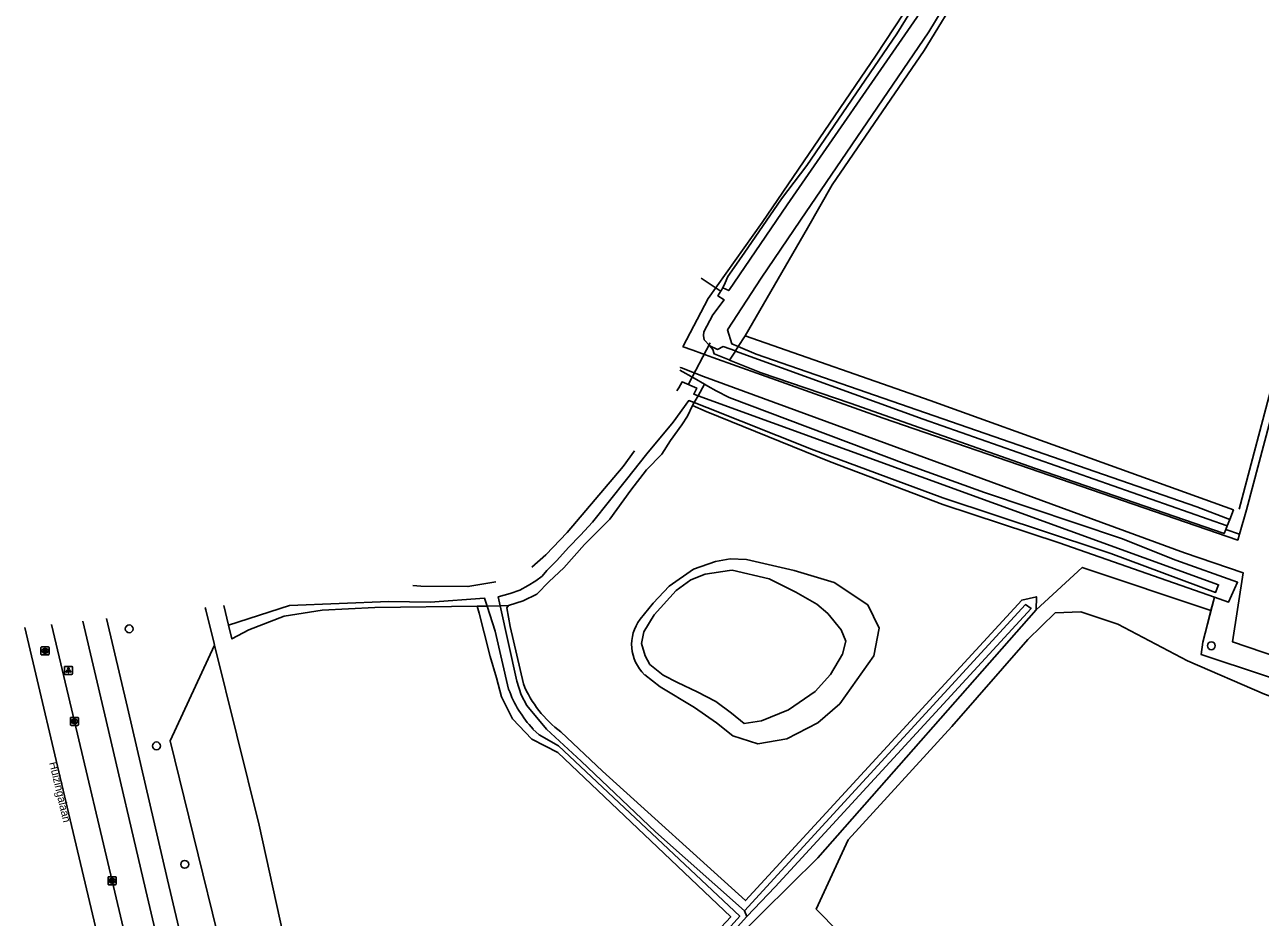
# Model space of a CAD drawing. Extents: x 159628 to 160723, y 388176 to 389416.
# Drawn here: x 159627.8 to 159782.2, y 388365.9 to 388477.4 of the extents above; entities that cross this region are included whole.
import ezdxf

# ---------------------------------------------------------------- set-up
doc = ezdxf.new("R2010")
doc.units = 0
for name, color, linetype in [('IMGEO_Boom', 7, 'Continuous'), ('IMGEO_Bouwland', 7, 'Continuous'), ('IMGEO_Duiker', 7, 'Continuous'), ('IMGEO_Fietspad_gesloten', 7, 'Continuous'), ('IMGEO_Grasland_agrarisch', 7, 'Continuous'), ('IMGEO_Grasland_overig', 7, 'Continuous'), ('IMGEO_Groenvoorziening', 7, 'Continuous'), ('IMGEO_Hek', 7, 'Continuous'), ('IMGEO_Kolk', 7, 'Continuous'), ('IMGEO_Lichtpunt', 7, 'Continuous'), ('IMGEO_Loofbos', 7, 'Continuous'), ('IMGEO_Meer_plas_ven_vijver', 7, 'Continuous'), ('IMGEO_Muur', 7, 'Continuous'), ('IMGEO_Oever', 7, 'Continuous'), ('IMGEO_Openbare_ruimte_label', 7, 'Continuous'), ('IMGEO_OVBaan_gesloten', 7, 'Continuous'), ('IMGEO_Rijbaan_lokaal_onverhard', 7, 'Continuous'), ('IMGEO_Rijbaan_regionaal_gesloten', 7, 'Continuous'), ('IMGEO_Rioolput', 7, 'Continuous'), ('IMGEO_Waterloop', 7, 'Continuous')]:
    doc.layers.add(name, color=color, linetype=linetype)

msp = doc.modelspace()

# ---------------------------------------------------------------- linework, layer by layer
at = {"layer": 'IMGEO_Boom'}
for centre in [(159640.88, 388401.95), (159776.06, 388399.84), (159644.29, 388387.33), (159647.82, 388372.53)]:
    msp.add_circle(centre, 0.489, dxfattribs=at)
at = {"layer": 'IMGEO_Bouwland'}
msp.add_lwpolyline([(159815.11, 388340.78), (159807.9, 388340.56), (159783.84, 388356.31), (159761.76, 388337.98), (159758.22, 388336.91), (159755.32, 388337.88), (159726.7, 388366.93), (159730.67, 388375.61), (159743.64, 388389.76), (159753.13, 388400.64), (159756.56, 388403.97), (159759.77, 388404.07), (159764.38, 388402.52), (159773.07, 388397.96), (159782.71, 388393.78), (159802.65, 388386.6), (159809.52, 388383.49), (159817.81, 388380.27)], dxfattribs=at)
at = {"layer": 'IMGEO_Duiker'}
for points in [[(159712.33, 388445.74), (159714.81, 388444.1)], [(159713.45, 388437.67), (159710.73, 388432.51)]]:
    msp.add_lwpolyline(points, dxfattribs=at)
at = {"layer": 'IMGEO_Fietspad_gesloten'}
for points in [[(159665.44, 388274.86), (159663.27, 388284.09), (159655.79, 388315.32), (159651.65, 388332.58), (159646.97, 388352.29), (159643.11, 388368.54), (159637.82, 388391.23), (159635.07, 388402.93)], [(159638.03, 388403.25), (159640.65, 388392.14), (159645.68, 388370.59), (159649.76, 388353.32), (159654.5, 388333.38), (159658.45, 388316.96), (159666.06, 388285.29), (159668.46, 388275.2), (159668.47, 388275.2)]]:
    msp.add_lwpolyline(points, dxfattribs=at)
at = {"layer": 'IMGEO_Grasland_agrarisch'}
msp.add_lwpolyline([(159754.17, 388404.33), (159726.88, 388373.34), (159716.53, 388363.09)], dxfattribs=at)
at = {"layer": 'IMGEO_Grasland_overig'}
for points in [[(159715.04, 388444.55), (159715.31, 388445.19), (159715.66, 388445.97), (159716.72, 388447.51), (159718.17, 388449.54), (159722.37, 388455.67), (159725.54, 388459.84), (159736.77, 388476.3), (159741.31, 388483.67)], [(159715.88, 388435.53), (159715.87, 388435.53), (159715.81, 388435.55), (159713.95, 388436.3), (159713.79, 388436.84), (159713.39, 388437.29)], [(159777.88, 388414.38), (159777.66, 388413.86), (159754.1, 388421.99), (159730.96, 388430.16), (159719.84, 388433.94), (159715.88, 388435.53)], [(159712.76, 388432.51), (159711.45, 388433.26), (159709.65, 388434.28)], [(159712.76, 388432.51), (159713.17, 388432.27), (159714.2, 388431.7), (159715.83, 388430.87), (159738.03, 388422.49), (159747.74, 388418.99), (159764.84, 388413.26), (159771.63, 388410.55), (159779.33, 388407.77), (159778.2, 388405.29), (159776.44, 388405.92)], [(159688.27, 388404.85), (159690.08, 388405.47), (159691.79, 388406.3), (159693.35, 388407.86), (159695.17, 388409.56), (159697.76, 388412.48), (159700.91, 388415.66), (159703.53, 388419.29), (159705.51, 388421.83), (159707.4, 388423.77), (159708.49, 388425.48), (159709.93, 388427.42), (159710.61, 388428.51), (159711.26, 388429.86)], [(159711.26, 388429.86), (159712.97, 388429.12), (159728.36, 388422.85), (159742.51, 388417.49), (159757.05, 388412.69), (159776.44, 388405.92)], [(159704.71, 388403.16), (159706.32, 388405.18), (159708.33, 388407.29), (159711.39, 388409.39), (159714.13, 388410.35), (159715.96, 388410.72), (159717.98, 388410.62)], [(159717.98, 388410.62), (159723.93, 388409.25), (159728.96, 388407.73), (159733.16, 388404.94), (159734.57, 388402.03), (159733.91, 388398.6), (159729.64, 388392.59), (159726.92, 388390.21), (159723.04, 388388.23), (159719.39, 388387.59), (159716.28, 388388.59), (159714.26, 388390.23), (159711.51, 388392.14), (159707.22, 388394.71), (159705.27, 388396.22)], [(159754.17, 388404.33), (159759.92, 388409.63), (159776.01, 388404.24)], [(159694.78, 388389.08), (159700, 388384.17), (159717.86, 388368), (159752.37, 388405.54), (159754.21, 388405.96), (159754.17, 388404.33)], [(159776.44, 388405.92), (159776.01, 388404.24)], [(159688.27, 388404.85), (159688.05, 388404.58), (159688.48, 388402.24), (159690.13, 388395.07)], [(159776.01, 388404.24), (159775.01, 388400.27), (159774.77, 388398.75), (159814.82, 388385.45), (159818.34, 388384.29)]]:
    msp.add_lwpolyline(points, dxfattribs=at)
for centre, radius, start, end in [((159708.85, 388400), 5.21, 142.7128, 226.5177), ((159703.41, 388400.6), 14.39, 202.6257, 233.176)]:
    msp.add_arc(centre, radius, start, end, dxfattribs=at)
at = {"layer": 'IMGEO_Groenvoorziening'}
msp.add_lwpolyline([(159691.7, 388205.35), (159675.65, 388277.45), (159671.07, 388279.69), (159659.02, 388335.87), (159655.37, 388349.83), (159645.99, 388387.96), (159651.54, 388399.9)], dxfattribs=at)
at = {"layer": 'IMGEO_Hek'}
for points in [[(159779.54, 388416.9), (159783.98, 388433.71), (159788.02, 388445.42), (159791.84, 388454.55), (159795.46, 388458.65), (159805.89, 388468.36), (159810.54, 388472.21), (159814.76, 388476.52), (159818.51, 388481.25), (159820.51, 388484.25), (159822.72, 388488.18), (159826.62, 388496.28), (159827.96, 388500)], [(159814.82, 388385.45), (159774.77, 388398.75), (159775.01, 388400.27), (159776.44, 388405.92)]]:
    msp.add_lwpolyline(points, dxfattribs=at)
at = {"layer": 'IMGEO_Kolk'}
for p, q in [((159633.53, 388389.97), (159633.53, 388390.82)), ((159633.61, 388390.89), (159634.46, 388390.89)), ((159634.46, 388389.89), (159633.61, 388389.89)), ((159634.02, 388390.67), (159634.04, 388390.67)), ((159634.04, 388390.11), (159634.02, 388390.11)), ((159634.53, 388390.82), (159634.53, 388389.97)), ((159638.24, 388370.06), (159638.24, 388370.91)), ((159638.31, 388370.98), (159639.16, 388370.98)), ((159639.16, 388369.98), (159638.31, 388369.98)), ((159638.75, 388370.2), (159638.72, 388370.2)), ((159638.73, 388370.76), (159638.75, 388370.76)), ((159639.24, 388370.91), (159639.24, 388370.06))]:
    msp.add_line(p, q, dxfattribs=at)
for points in [[(159633.53, 388389.97), (159633.53, 388390.82)], [(159633.61, 388390.89), (159634.46, 388390.89)], [(159634.46, 388389.89), (159633.61, 388389.89)], [(159633.85, 388390.59), (159633.98, 388390.59), (159633.98, 388390.44), (159634.1, 388390.59), (159634.27, 388390.59), (159634.12, 388390.44), (159634.28, 388390.19), (159634.12, 388390.19), (159634.04, 388390.36), (159633.98, 388390.29), (159633.98, 388390.19), (159633.85, 388390.19), (159633.85, 388390.59)], [(159634.53, 388390.82), (159634.53, 388389.97)], [(159638.24, 388370.06), (159638.24, 388370.91)], [(159638.31, 388370.98), (159639.16, 388370.98)], [(159639.16, 388369.98), (159638.31, 388369.98)], [(159638.56, 388370.68), (159638.68, 388370.68), (159638.68, 388370.53), (159638.81, 388370.68), (159638.98, 388370.68), (159638.83, 388370.53), (159638.98, 388370.28), (159638.83, 388370.28), (159638.75, 388370.45), (159638.68, 388370.38), (159638.68, 388370.28), (159638.56, 388370.28), (159638.56, 388370.68)], [(159639.24, 388370.91), (159639.24, 388370.06)]]:
    msp.add_lwpolyline(points, dxfattribs=at)
for centre, start, end in [((159633.61, 388390.82), 91.552, 178.448), ((159633.61, 388390.82), 91.552, 178.448), ((159633.61, 388389.97), 181.552, 268.448), ((159633.61, 388389.97), 181.552, 268.448), ((159634.46, 388390.82), 1.552, 88.448), ((159634.46, 388390.82), 1.552, 88.448), ((159634.46, 388389.97), 271.552, 358.448), ((159634.46, 388389.97), 271.552, 358.448), ((159638.31, 388370.91), 91.552, 178.448), ((159638.31, 388370.91), 91.552, 178.448), ((159638.31, 388370.06), 181.552, 268.448), ((159638.31, 388370.06), 181.552, 268.448), ((159639.16, 388370.91), 1.552, 88.448), ((159639.16, 388370.91), 1.552, 88.448), ((159639.16, 388370.06), 271.552, 358.448), ((159639.16, 388370.06), 271.552, 358.448)]:
    msp.add_arc(centre, 0.0765, start, end, dxfattribs=at)
for centre, major_axis, ratio, start_param, end_param in [((159634.02, 388390.39), (-0.387, 0.002), 0.722429, 4.712389, 7.853982), ((159634.04, 388390.39), (-0.39, 0.002), 0.717154, 1.570796, 4.712389), ((159638.72, 388370.48), (-0.387, 0.002), 0.722429, 4.712389, 7.853982), ((159638.75, 388370.48), (-0.39, 0.002), 0.717154, 1.570796, 4.712389)]:
    msp.add_ellipse(centre, major_axis=major_axis, ratio=ratio, start_param=start_param, end_param=end_param, dxfattribs=at)
at = {"layer": 'IMGEO_Lichtpunt'}
for p, q in [((159632.79, 388397.17), (159632.79, 388396.36)), ((159632.79, 388397.17), (159632.79, 388396.36)), ((159633.69, 388397.26), (159632.88, 388397.26)), ((159633.69, 388397.26), (159632.88, 388397.26)), ((159632.88, 388396.27), (159633.69, 388396.27)), ((159632.88, 388396.27), (159633.69, 388396.27)), ((159633.78, 388396.36), (159633.78, 388397.17)), ((159633.78, 388396.36), (159633.78, 388397.17))]:
    msp.add_line(p, q, dxfattribs=at)
for points in [[(159633.16, 388396.83), (159633.2, 388396.8), (159633.01, 388396.54), (159632.97, 388396.57), (159633.16, 388396.83)], [(159633.26, 388396.78), (159633.31, 388396.78), (159633.31, 388396.46), (159633.26, 388396.46), (159633.26, 388396.78)], [(159633.37, 388396.8), (159633.41, 388396.83), (159633.6, 388396.57), (159633.56, 388396.54), (159633.37, 388396.8)]]:
    msp.add_lwpolyline(points, dxfattribs=at)
msp.add_circle((159633.29, 388396.97), 0.0994, dxfattribs=at)
for centre, start, end in [((159632.88, 388397.17), 90, 180), ((159632.88, 388397.17), 90, 180), ((159632.88, 388396.36), 180, 270), ((159632.88, 388396.36), 180, 270), ((159633.69, 388397.17), 0, 90), ((159633.69, 388397.17), 0, 90), ((159633.69, 388396.36), 270, 0), ((159633.69, 388396.36), 270, 360)]:
    msp.add_arc(centre, 0.0946, start, end, dxfattribs=at)
at = {"layer": 'IMGEO_Loofbos'}
for points in [[(159734.7, 388555.22), (159737.98, 388532.16), (159740.55, 388519.56), (159743.22, 388513.03), (159745.91, 388507.99), (159748.2, 388502.64), (159748.89, 388496.09), (159748.07, 388489.65), (159744.99, 388482.09), (159740.19, 388474.2), (159728.71, 388457.4), (159725.63, 388452.01), (159717.81, 388438.55)], [(159717.81, 388438.55), (159740.93, 388430.48), (159778.82, 388416.8), (159778.37, 388415.63)], [(159778.05, 388414.82), (159777.88, 388414.38)], [(159779.56, 388413.77), (159777.88, 388414.38)], [(159650.37, 388404.6), (159650.44, 388404.31), (159651.48, 388400.12), (159651.54, 388399.9)], [(159684.36, 388404.77), (159671.55, 388404.62), (159665, 388404.3), (159660.23, 388403.54), (159655.83, 388401.84), (159653.72, 388400.69), (159653.3, 388402.41)], [(159734.67, 388227.16), (159720.1, 388249.51), (159709.25, 388265.4), (159672.88, 388319.89), (159716.02, 388365.98), (159694.42, 388386.49), (159691.18, 388388.18), (159688.77, 388390.72), (159687.38, 388393.46), (159686.75, 388395.84), (159685.99, 388398.5), (159685.23, 388401.46), (159684.6, 388403.9), (159684.36, 388404.77)], [(159651.54, 388399.9), (159657.11, 388377.42), (159670.04, 388318.73), (159696.73, 388207.5)]]:
    msp.add_lwpolyline(points, dxfattribs=at)
at = {"layer": 'IMGEO_Meer_plas_ven_vijver'}
msp.add_lwpolyline([(159715.87, 388409.26), (159716.2, 388409.28), (159720.82, 388408.2), (159724.15, 388406.55), (159726.76, 388405.02), (159728.15, 388403.87), (159729.83, 388401.84), (159730.4, 388400.4), (159729.98, 388398.78), (159728.47, 388396.24), (159726.55, 388394.12), (159723.24, 388391.84), (159719.85, 388390.48), (159717.71, 388390.14), (159716.11, 388391.41), (159714.15, 388392.88), (159711.83, 388394.1), (159709.38, 388395.26), (159707.58, 388396.15), (159705.93, 388397.51), (159705.35, 388398.57), (159704.87, 388400.13), (159705.16, 388401.59), (159706.45, 388403.72), (159709.19, 388406.76), (159711.03, 388408.08), (159712.83, 388408.77), (159715.87, 388409.26)], dxfattribs=at)
at = {"layer": 'IMGEO_Muur'}
msp.add_lwpolyline([(159715.19, 388443.06), (159714.42, 388443.54), (159715.04, 388444.55), (159715.78, 388444.2)], dxfattribs=at)
at = {"layer": 'IMGEO_Oever'}
for points in [[(159716.96, 388437.22), (159717.81, 388438.55)], [(159715.88, 388435.53), (159716.61, 388436.66)], [(159711.94, 388431.06), (159712.76, 388432.51)], [(159711.26, 388429.86), (159711.45, 388430.21)], [(159684.36, 388404.77), (159685.58, 388404.8)], [(159687.22, 388404.83), (159688.27, 388404.85)]]:
    msp.add_lwpolyline(points, dxfattribs=at)
at = {"layer": 'IMGEO_OVBaan_gesloten'}
msp.add_lwpolyline([(159646.83, 388321.77), (159646.54, 388322.89), (159642.13, 388341.71), (159633.3, 388378.96), (159627.83, 388402.14)], dxfattribs=at)
at = {"layer": 'IMGEO_Rijbaan_lokaal_onverhard'}
for points in [[(159734.83, 388667.52), (159731.62, 388644.62), (159727.41, 388619.7), (159726.13, 388609.99), (159725.39, 388597.53), (159725.3, 388587.09), (159727.32, 388576.19), (159731.35, 388546.51), (159734.92, 388526.27), (159736.07, 388519.21), (159738.31, 388512.71), (159742.66, 388502.72), (159743.9, 388498.6), (159743.58, 388493.15), (159742.57, 388488.53), (159739.91, 388482.3), (159734.19, 388473.6), (159719.94, 388452.71), (159713.21, 388443.23), (159710.05, 388437.2)], [(159787.92, 388441.54), (159784.85, 388433.45), (159780.46, 388416.81), (159779.56, 388413.77)], [(159710.05, 388437.2), (159710.05, 388437.2)], [(159710.05, 388437.2), (159710.34, 388437.08), (159710.9, 388436.88), (159711.27, 388436.75), (159712.4, 388436.35), (159713.79, 388435.85), (159735.06, 388428.28), (159779.35, 388413.04), (159779.56, 388413.77)], [(159709.7, 388434.61), (159709.7, 388434.61), (159709.85, 388434.55), (159711.23, 388434), (159712.6, 388433.49), (159772.69, 388411.44), (159780.03, 388408.96), (159778.7, 388400.32), (159819.06, 388386.57)]]:
    msp.add_lwpolyline(points, dxfattribs=at)
at = {"layer": 'IMGEO_Rijbaan_regionaal_gesloten'}
msp.add_lwpolyline([(159661.62, 388274.01), (159661.36, 388275.04), (159656.66, 388294.91), (159651.96, 388314.77), (159647.92, 388331.72), (159643.22, 388351.59), (159638.74, 388370.48), (159634.03, 388390.39), (159631.16, 388402.5)], dxfattribs=at)
at = {"layer": 'IMGEO_Rioolput'}
for p, q in [((159629.86, 388398.77), (159629.86, 388399.63)), ((159629.94, 388399.7), (159630.79, 388399.7)), ((159630.35, 388399.48), (159630.38, 388399.48)), ((159630.37, 388398.92), (159630.35, 388398.92)), ((159630.87, 388399.63), (159630.87, 388398.77)), ((159630.79, 388398.7), (159629.94, 388398.7))]:
    msp.add_line(p, q, dxfattribs=at)
for points in [[(159629.86, 388398.77), (159629.86, 388399.63)], [(159629.94, 388399.7), (159630.79, 388399.7)], [(159630.45, 388399.4), (159630.2, 388399.4), (159630.2, 388399)], [(159630.2, 388399), (159630.33, 388399), (159630.33, 388399.16), (159630.34, 388399.16)], [(159630.38, 388399.32), (159630.33, 388399.32), (159630.33, 388399.24)], [(159630.33, 388399.24), (159630.38, 388399.24)], [(159630.38, 388399.13), (159630.45, 388399), (159630.59, 388399), (159630.53, 388399.13)], [(159630.87, 388399.63), (159630.87, 388398.77)], [(159630.79, 388398.7), (159629.94, 388398.7)]]:
    msp.add_lwpolyline(points, dxfattribs=at)
for centre, radius, start, end in [((159629.94, 388399.62), 0.0765, 91.552, 178.448), ((159629.94, 388399.62), 0.0765, 91.552, 178.448), ((159630.33, 388399.11), 0.0533, 26.0293, 88.6989), ((159630.38, 388399.22), 0.0964, 77.0061, 93.1865), ((159630.36, 388399.43), 0.19, 274.7715, 282.9687), ((159630.4, 388399.28), 0.0378, 276.6634, 79.6772), ((159630.45, 388399.29), 0.109, 350.3612, 89.416), ((159630.45, 388399.29), 0.112, 277.5842, 350.9817), ((159630.43, 388399.07), 0.108, 29.5134, 73.7905), ((159630.79, 388399.62), 0.0765, 1.552, 88.448), ((159630.79, 388399.62), 0.0765, 1.552, 88.448), ((159629.94, 388398.77), 0.0765, 181.552, 268.448), ((159629.94, 388398.77), 0.0765, 181.552, 268.448), ((159630.79, 388398.77), 0.0765, 271.552, 358.448), ((159630.79, 388398.77), 0.0765, 271.552, 358.448)]:
    msp.add_arc(centre, radius, start, end, dxfattribs=at)
for centre, major_axis, ratio, start_param, end_param in [((159630.35, 388399.2), (-0.387, 0.002), 0.722429, 4.712389, 7.853982), ((159630.38, 388399.2), (-0.39, 0.002), 0.717154, 1.570796, 4.712389)]:
    msp.add_ellipse(centre, major_axis=major_axis, ratio=ratio, start_param=start_param, end_param=end_param, dxfattribs=at)
at = {"layer": 'IMGEO_Waterloop'}
for points in [[(159737.38, 388673.21), (159735.16, 388661.87), (159733.45, 388648.55), (159729.07, 388621.8), (159727.43, 388609.24), (159726.63, 388599.67), (159726.96, 388589.47), (159727.17, 388586.78), (159727.99, 388578.98), (159729.98, 388564.82), (159732.07, 388547.63), (159736.36, 388523.65), (159737.79, 388517.18), (159740.12, 388512.3), (159743.09, 388506.63), (159745.54, 388500.47), (159745.99, 388495.63), (159745.13, 388490.37), (159743.28, 388485.85), (159741.88, 388482.79), (159739.27, 388478.34), (159723.05, 388454.91), (159715.78, 388444.2), (159715.04, 388444.55)], [(159716.96, 388437.22), (159716.15, 388437.56), (159715.63, 388439.31), (159719.81, 388445.77), (159724.74, 388453.01), (159740.75, 388476.53), (159743.38, 388480.89)], [(159713.39, 388437.29), (159712.71, 388438.07), (159712.63, 388438.61), (159712.68, 388439.06), (159713.79, 388441.2), (159715.19, 388443.06), (159714.42, 388443.54), (159715.04, 388444.55)], [(159716.6, 388436.67), (159715.06, 388437.22), (159714.36, 388436.87), (159713.39, 388437.29)], [(159716.96, 388437.22), (159716.6, 388436.67)], [(159716.61, 388436.66), (159716.6, 388436.67)], [(159716.61, 388436.66), (159740.07, 388428.16), (159778.05, 388414.82)], [(159778.37, 388415.63), (159774.24, 388417.18), (159719.2, 388436.28), (159716.96, 388437.22)], [(159711.94, 388431.06), (159711.41, 388431.26), (159711.77, 388432.03), (159709.94, 388432.81), (159709.52, 388432.08), (159709.3, 388431.69)], [(159687.22, 388404.83), (159686.97, 388405.94), (159688.48, 388406.36), (159689.69, 388406.77), (159690.72, 388407.36), (159691.67, 388407.94), (159692.45, 388408.54), (159693.05, 388409.25), (159694.29, 388410.5), (159695.76, 388412.12), (159697.26, 388413.67), (159698.76, 388415.26), (159702.99, 388420.62), (159705.56, 388423.83), (159708.83, 388427.79), (159710.78, 388430.47), (159711.45, 388430.21)], [(159711.45, 388430.21), (159711.94, 388431.06)], [(159711.45, 388430.21), (159713.05, 388429.59), (159726.11, 388424.4), (159742.51, 388418.34), (159762.24, 388411.78), (159763.48, 388411.36), (159776.59, 388406.51), (159776.96, 388407.46), (159711.94, 388431.06)], [(159703.99, 388424.18), (159702.58, 388422.23), (159695.6, 388413.97), (159692.93, 388411.22), (159691.17, 388409.64)], [(159778.37, 388415.63), (159778.05, 388414.82)], [(159686.67, 388407.82), (159683.2, 388407.24), (159677.32, 388407.28), (159676.33, 388407.38)], [(159653.3, 388402.41), (159660.9, 388404.88), (159673.3, 388405.38), (159678.48, 388405.28), (159685.25, 388405.8), (159685.58, 388404.8)], [(159652.7, 388404.86), (159653.3, 388402.41)], [(159685.58, 388404.8), (159687.22, 388404.83)], [(159685.58, 388404.8), (159686.59, 388401.68), (159688.27, 388394.41)], [(159717.76, 388366.72), (159706.63, 388376.58), (159697.35, 388385.41), (159693, 388389.43), (159690.57, 388392.39), (159689.84, 388393.7), (159689.3, 388395.43), (159687.22, 388404.83)], [(159718.04, 388366.04), (159721.58, 388369.72), (159753.54, 388404.51), (159752.86, 388404.98), (159717.76, 388366.72)], [(159691.32, 388389.43), (159692.08, 388388.72), (159694.51, 388387.33), (159717.14, 388366.05), (159695.88, 388342.41), (159674.54, 388319), (159736.08, 388227.83), (159736.43, 388227.44), (159736.85, 388227.6), (159736.66, 388228.16), (159724.83, 388245.86), (159703.97, 388276.57), (159675.2, 388318.89), (159701.67, 388347.87), (159718.04, 388366.04)], [(159718.04, 388366.04), (159717.76, 388366.72)]]:
    msp.add_lwpolyline(points, dxfattribs=at)
msp.add_arc((159701.69, 388399.21), 14.24, 199.6578, 223.3259, dxfattribs=at)

# ---------------------------------------------------------------- texts
at = {"layer": 'IMGEO_Openbare_ruimte_label'}
msp.add_text('Huizingalaan', height=1, rotation=283.2996, dxfattribs=at).set_placement((159630.88, 388385.22))

doc.saveas('drawing.dxf')
